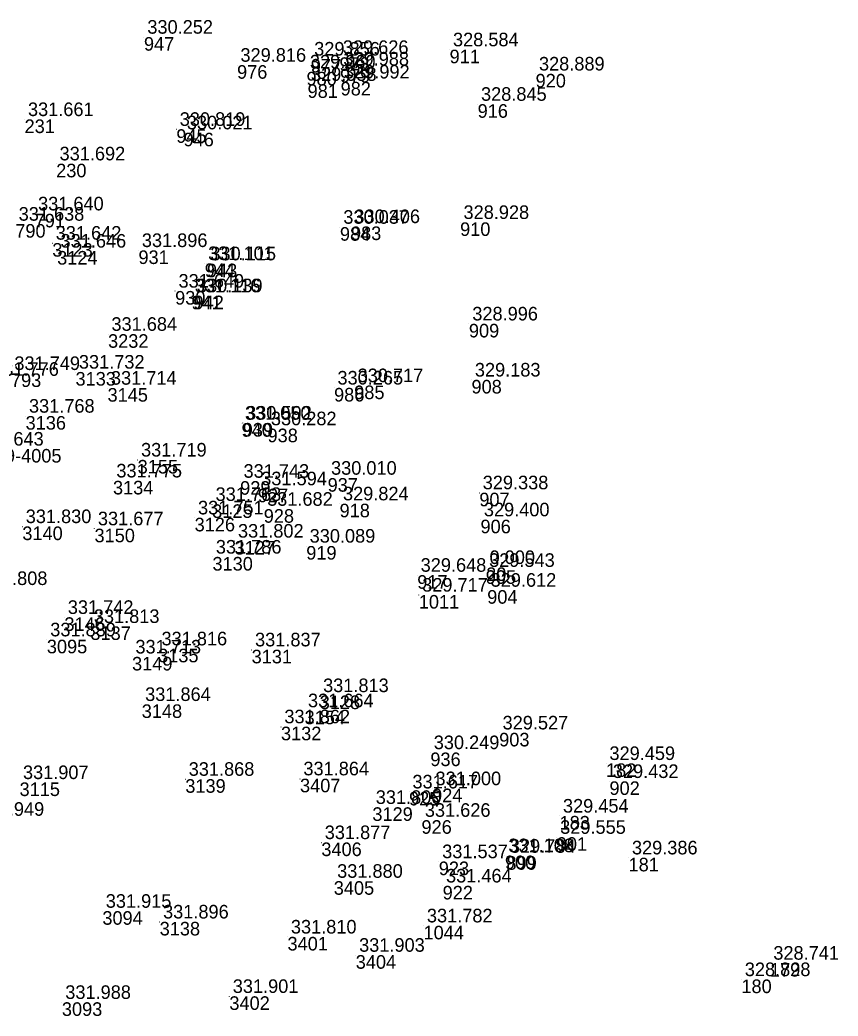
# Model space of a CAD drawing. Extents: x -829398 to -819400, y -1074439 to -1067977.
# Drawn here: x -819773.6 to -819701.3, y -1072449.1 to -1072361.1 of the extents above; entities that cross this region are included whole.
import ezdxf

# ---------------------------------------------------------------- set-up
doc = ezdxf.new("R2010")
doc.units = 0
for name, color, linetype in [('Vrstva 60', 7, 'Continuous'), ('Vrstva 61', 7, 'Continuous'), ('Čísla bodů_doměření_2012', 7, 'Continuous')]:
    doc.layers.add(name, color=color, linetype=linetype)

# ---------------------------------------------------------------- blocks, each defined once
blk = doc.blocks.new('BOD')
at = {"layer": 'Čísla bodů_doměření_2012'}
for p, q in [((-0.15, 0), (0.15, 0)), ((0, -0.15), (0, 0.15))]:
    blk.add_line(p, q, dxfattribs=at)

msp = doc.modelspace()

# ---------------------------------------------------------------- block references
at = {"layer": 'Vrstva 60', "xscale": 0.010000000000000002, "yscale": 0.010000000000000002}
for p in [(-819762.646, -1072362.572), (-819745.367, -1072364.362), (-819735.632, -1072363.687), (-819754.417, -1072365.053), (-819747.899, -1072364.505), (-819748.277, -1072365.645), (-819745.32, -1072365.389), (-819728.031, -1072365.826), (-819748.184, -1072366.746), (-819745.264, -1072366.531), (-819733.154, -1072368.504), (-819773.197, -1072369.855), (-819759.785, -1072370.721), (-819759.151, -1072371.029), (-819770.403, -1072373.771), (-819772.305, -1072378.194), (-819745.325, -1072379.375), (-819744.348, -1072379.317), (-819734.703, -1072378.953), (-819770.743, -1072380.784), (-819770.318, -1072381.484), (-819763.131, -1072381.434), (-819757.274, -1072382.582), (-819757.076, -1072382.611), (-819759.89, -1072385.022), (-819758.453, -1072385.438), (-819758.263, -1072385.434), (-819733.924, -1072387.924), (-819765.818, -1072388.841), (-819768.695, -1072392.184), (-819744.061, -1072393.381), (-819733.697, -1072392.882), (-819765.863, -1072393.604), (-819745.842, -1072393.59), (-819773.107, -1072396.078), (-819754.021, -1072396.706), (-819753.915, -1072396.69), (-819751.725, -1072397.19), (-819763.202, -1072399.956), (-819765.384, -1072401.805), (-819754.143, -1072401.832), (-819746.411, -1072401.564), (-819752.58, -1072402.496), (-819733.004, -1072402.853), (-819756.616, -1072403.883), (-819745.355, -1072403.829), (-819752.06, -1072404.309), (-819758.167, -1072405.072), (-819732.901, -1072405.241), (-819773.395, -1072405.842), (-819767.015, -1072406.035), (-819754.635, -1072407.124), (-819748.301, -1072407.569), (-819756.59, -1072408.536), (-819738.489, -1072410.144), (-819732.439, -1072409.713), (-819732.399, -1072409.458), (-819738.355, -1072411.899), (-819732.305, -1072411.468), (-819769.675, -1072413.87), (-819767.375, -1072414.672), (-819771.227, -1072415.854), (-819761.393, -1072416.65), (-819753.127, -1072416.74), (-819763.698, -1072417.37), (-819762.842, -1072421.568), (-819747.113, -1072420.785), (-819748.449, -1072422.122), (-819750.534, -1072423.541), (-819731.249, -1072424.084), (-819737.332, -1072425.827), (-819721.804, -1072426.786), (-819758.99, -1072428.183), (-819748.853, -1072428.142), (-819721.501, -1072428.377), (-819739.215, -1072429.301), (-819737.177, -1072429.015), (-819742.457, -1072430.669), (-819738.118, -1072431.81), (-819725.913, -1072431.435), (-819746.968, -1072433.781), (-819726.157, -1072433.313), (-819736.586, -1072435.466), (-819730.74, -1072434.94), (-819730.605, -1072434.991), (-819719.815, -1072435.132), (-819745.87, -1072437.2), (-819736.247, -1072437.615), (-819766.321, -1072439.852), (-819761.256, -1072440.797), (-819737.936, -1072441.143), (-819749.958, -1072442.128), (-819743.929, -1072443.741), (-819707.319, -1072444.441), (-819709.839, -1072445.894), (-819769.899, -1072447.91), (-819755.096, -1072447.38)]:
    msp.add_blockref('BOD', p, dxfattribs=at)

# ---------------------------------------------------------------- texts
at = {"layer": 'Vrstva 60'}
for s, p in [('947', (-819762.646, -1072363.772)), ('978', (-819745.367, -1072365.562)), ('911', (-819735.632, -1072364.887)), ('976', (-819754.417, -1072366.253)), ('977', (-819747.899, -1072365.705)), ('980', (-819748.277, -1072366.845)), ('979', (-819745.32, -1072366.589)), ('920', (-819728.031, -1072367.026)), ('981', (-819748.184, -1072367.946)), ('982', (-819745.264, -1072367.731)), ('916', (-819733.154, -1072369.704)), ('231', (-819773.197, -1072371.055)), ('945', (-819759.785, -1072371.921)), ('946', (-819759.151, -1072372.229)), ('230', (-819770.403, -1072374.971)), ('791', (-819772.305, -1072379.394)), ('790', (-819774.019, -1072380.305)), ('984', (-819745.325, -1072380.575)), ('983', (-819744.348, -1072380.517)), ('910', (-819734.703, -1072380.153)), ('3123', (-819770.743, -1072381.984)), ('3124', (-819770.318, -1072382.684)), ('931', (-819763.131, -1072382.634)), ('944', (-819757.274, -1072383.782)), ('943', (-819757.076, -1072383.811)), ('930', (-819759.89, -1072386.222)), ('941', (-819758.453, -1072386.638)), ('942', (-819758.263, -1072386.634)), ('909', (-819733.924, -1072389.124)), ('3232', (-819765.818, -1072390.041)), ('793', (-819774.399, -1072393.506)), ('3133', (-819768.695, -1072393.384)), ('985', (-819744.061, -1072394.581)), ('908', (-819733.697, -1072394.082)), ('3145', (-819765.863, -1072394.804)), ('986', (-819745.842, -1072394.79)), ('3136', (-819773.107, -1072397.278)), ('940', (-819754.021, -1072397.906)), ('939', (-819753.915, -1072397.89)), ('938', (-819751.725, -1072398.39)), ('5799-4005', (-819777.608, -1072400.188)), ('3155', (-819763.202, -1072401.156)), ('3134', (-819765.384, -1072403.005)), ('929', (-819754.143, -1072403.032)), ('937', (-819746.411, -1072402.764)), ('927', (-819752.58, -1072403.696)), ('907', (-819733.004, -1072404.053)), ('3125', (-819756.616, -1072405.083)), ('918', (-819745.355, -1072405.029)), ('928', (-819752.06, -1072405.509)), ('3126', (-819758.167, -1072406.272)), ('906', (-819732.901, -1072406.441)), ('3140', (-819773.395, -1072407.042)), ('3150', (-819767.015, -1072407.235)), ('3127', (-819754.635, -1072408.324)), ('919', (-819748.301, -1072408.769)), ('3130', (-819756.59, -1072409.736)), ('917', (-819738.489, -1072411.344)), ('905', (-819732.439, -1072410.913)), ('20', (-819732.399, -1072410.658)), ('1011', (-819738.355, -1072413.099)), ('904', (-819732.305, -1072412.668)), ('3146', (-819769.675, -1072415.07)), ('3137', (-819767.375, -1072415.872)), ('3095', (-819771.227, -1072417.054)), ('3135', (-819761.393, -1072417.85)), ('3131', (-819753.127, -1072417.94)), ('3149', (-819763.698, -1072418.57)), ('3128', (-819747.113, -1072421.985)), ('3148', (-819762.842, -1072422.768)), ('3154', (-819748.449, -1072423.322)), ('3132', (-819750.534, -1072424.741)), ('903', (-819731.249, -1072425.284)), ('936', (-819737.332, -1072427.027)), ('182', (-819721.804, -1072427.986)), ('3115', (-819773.639, -1072429.673)), ('3139', (-819758.99, -1072429.383)), ('3407', (-819748.853, -1072429.342)), ('902', (-819721.501, -1072429.577)), ('925', (-819739.215, -1072430.501)), ('924', (-819737.177, -1072430.215)), ('3129', (-819742.457, -1072431.869)), ('926', (-819738.118, -1072433.01)), ('183', (-819725.913, -1072432.635)), ('3406', (-819746.968, -1072434.981)), ('901', (-819726.157, -1072434.513)), ('923', (-819736.586, -1072436.666)), ('900', (-819730.74, -1072436.14)), ('899', (-819730.605, -1072436.191)), ('181', (-819719.815, -1072436.332)), ('3405', (-819745.87, -1072438.4)), ('922', (-819736.247, -1072438.815)), ('3094', (-819766.321, -1072441.052)), ('3138', (-819761.256, -1072441.997)), ('1044', (-819737.936, -1072442.343)), ('3401', (-819749.958, -1072443.328)), ('3404', (-819743.929, -1072444.941)), ('179', (-819707.319, -1072445.641)), ('180', (-819709.839, -1072447.094)), ('3093', (-819769.899, -1072449.11)), ('3402', (-819755.096, -1072448.58))]:
    msp.add_text(s, height=1.2, dxfattribs=at).set_placement(p)
at = {"layer": 'Vrstva 61'}
for s, p in [('330.252', (-819762.346, -1072362.272)), ('328.584', (-819735.332, -1072363.387)), ('329.856', (-819747.599, -1072364.205)), ('329.626', (-819745.067, -1072364.062)), ('329.816', (-819754.117, -1072364.753)), ('329.960', (-819747.977, -1072365.345)), ('329.988', (-819745.02, -1072365.089)), ('328.889', (-819727.731, -1072365.526)), ('329.958', (-819747.884, -1072366.446)), ('329.992', (-819744.964, -1072366.231)), ('328.845', (-819732.854, -1072368.204)), ('331.661', (-819772.897, -1072369.555)), ('330.819', (-819759.485, -1072370.421)), ('330.021', (-819758.851, -1072370.729)), ('331.692', (-819770.103, -1072373.471)), ('331.640', (-819772.005, -1072377.894)), ('331.638', (-819773.719, -1072378.805)), ('328.928', (-819734.403, -1072378.653)), ('330.037', (-819745.025, -1072379.075)), ('330.406', (-819744.048, -1072379.017)), ('331.642', (-819770.443, -1072380.484)), ('331.646', (-819770.018, -1072381.184)), ('331.896', (-819762.831, -1072381.134)), ('331.101', (-819756.974, -1072382.282)), ('330.115', (-819756.776, -1072382.311)), ('331.649', (-819759.59, -1072384.722)), ('331.116', (-819758.153, -1072385.138)), ('330.139', (-819757.963, -1072385.134)), ('328.996', (-819733.624, -1072387.624)), ('331.684', (-819765.518, -1072388.541)), ('331.749', (-819774.099, -1072392.006)), ('331.732', (-819768.395, -1072391.884)), ('331.776', (-819775.971, -1072392.521)), ('329.183', (-819733.397, -1072392.582)), ('331.714', (-819765.563, -1072393.304)), ('330.265', (-819745.542, -1072393.29)), ('330.717', (-819743.761, -1072393.081)), ('331.768', (-819772.807, -1072395.778)), ('331.050', (-819753.721, -1072396.406)), ('330.592', (-819753.615, -1072396.39)), ('330.282', (-819751.425, -1072396.89)), ('331.643', (-819777.308, -1072398.688)), ('331.719', (-819762.902, -1072399.656)), ('331.775', (-819765.084, -1072401.505)), ('331.743', (-819753.843, -1072401.532)), ('330.010', (-819746.111, -1072401.264)), ('331.594', (-819752.28, -1072402.196)), ('329.338', (-819732.704, -1072402.553)), ('331.763', (-819756.316, -1072403.583)), ('331.682', (-819751.76, -1072404.009)), ('329.824', (-819745.055, -1072403.529)), ('331.751', (-819757.867, -1072404.772)), ('329.400', (-819732.601, -1072404.941)), ('331.830', (-819773.095, -1072405.542)), ('331.677', (-819766.715, -1072405.735)), ('331.802', (-819754.335, -1072406.824)), ('330.089', (-819748.001, -1072407.269)), ('331.786', (-819756.29, -1072408.236)), ('329.543', (-819732.139, -1072409.413)), ('0.000', (-819732.099, -1072409.158)), ('329.648', (-819738.189, -1072409.844)), ('331.808', (-819776.979, -1072411.015)), ('329.612', (-819732.005, -1072411.168)), ('329.717', (-819738.055, -1072411.599)), ('331.742', (-819769.375, -1072413.57)), ('331.813', (-819767.075, -1072414.372)), ('331.839', (-819770.927, -1072415.554)), ('331.816', (-819761.093, -1072416.35)), ('331.837', (-819752.827, -1072416.44)), ('331.713', (-819763.398, -1072417.07)), ('331.813', (-819746.813, -1072420.485)), ('331.864', (-819762.542, -1072421.268)), ('331.664', (-819748.149, -1072421.822)), ('331.862', (-819750.234, -1072423.241)), ('329.527', (-819730.949, -1072423.784)), ('330.249', (-819737.032, -1072425.527)), ('329.459', (-819721.504, -1072426.486)), ('331.868', (-819758.69, -1072427.883)), ('331.864', (-819748.553, -1072427.842)), ('329.432', (-819721.201, -1072428.077)), ('331.907', (-819773.339, -1072428.173)), ('331.617', (-819738.915, -1072429.001)), ('331.000', (-819736.877, -1072428.715)), ('331.800', (-819742.157, -1072430.369)), ('331.949', (-819777.262, -1072431.419)), ('331.626', (-819737.818, -1072431.51)), ('329.454', (-819725.613, -1072431.135)), ('329.555', (-819725.857, -1072433.013)), ('331.877', (-819746.668, -1072433.481)), ('331.537', (-819736.286, -1072435.166)), ('331.108', (-819730.44, -1072434.64)), ('329.784', (-819730.305, -1072434.691)), ('329.386', (-819719.515, -1072434.832)), ('331.880', (-819745.57, -1072436.9)), ('331.464', (-819735.947, -1072437.315)), ('331.915', (-819766.021, -1072439.552)), ('331.896', (-819760.956, -1072440.497)), ('331.782', (-819737.636, -1072440.843)), ('331.810', (-819749.658, -1072441.828)), ('331.903', (-819743.629, -1072443.441)), ('328.741', (-819707.019, -1072444.141)), ('328.828', (-819709.539, -1072445.594)), ('331.901', (-819754.796, -1072447.08)), ('331.988', (-819769.599, -1072447.61))]:
    msp.add_text(s, height=1.2, dxfattribs=at).set_placement(p)

doc.saveas('drawing.dxf')
